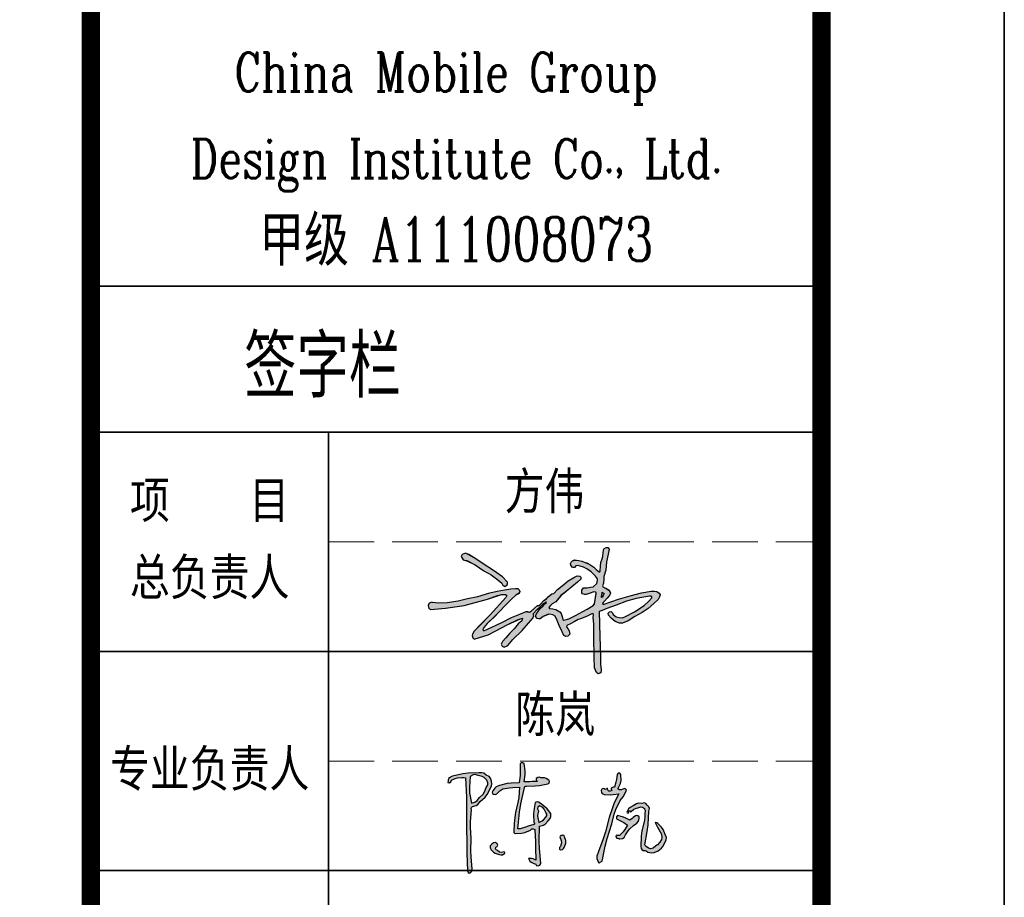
# Model space of a CAD drawing. Extents: x 1109697 to 1467097, y -139975 to 53891.
# Tile 291 of 386: x 1356607 to 1361997, y -54563 to -49759. Entities that reach past the tile are written whole.
import ezdxf
from ezdxf.enums import TextEntityAlignment as Align

# ---------------------------------------------------------------- set-up
doc = ezdxf.new("R2010")
doc.units = 0
doc.header["$LTSCALE"] = 1000
doc.header["$MEASUREMENT"] = 0
doc.linetypes.add('DASH', pattern=[0.35, 0.25, -0.1])
for name, color, linetype in [('A-ANNO-TEXT', 7, 'Continuous'), ('PUB_TEXT', 7, 'Continuous'), ('PUB_TITLE', 4, 'Continuous')]:
    doc.layers.add(name, color=color, linetype=linetype)
doc.layers.add('不打印线', color=254, linetype='DASH', lineweight=0, plot=False)
doc.layers.add('图框', color=4, linetype='Continuous', lineweight=35)
doc.styles.add('-黑体', font='simhei.ttf', dxfattribs={"width": 0.8})
doc.styles.add('TK', font='complex_.ttf', dxfattribs={"width": 0.75, "bigfont": 'china'})

# ---------------------------------------------------------------- blocks, each defined once
blk = doc.blocks.new('陈岚')
h = blk.add_hatch(color=256)
h.paths.add_polyline_path([(-3.976, 1.115), (-3.926, 1.233), (-3.919, 1.31), (-3.948, 1.435), (-3.991, 1.559), (-4.054, 1.625), (-4.177, 1.671), (-4.289, 1.741), (-4.366, 1.759), (-4.497, 1.747), (-4.936, 1.709), (-5.158, 1.666), (-5.58, 1.539), (-5.645, 1.504), (-5.677, 1.483), (-5.733, 1.435), (-5.745, 1.368), (-5.75, 1.335), (-5.761, 1.268), (-5.692, 1.257), (-5.632, 1.297), (-5.615, 1.365), (-5.457, 1.448), (-5.368, 1.477), (-5.191, 1.504), (-5.132, 1.517), (-5.098, 1.517), (-5.039, 1.504), (-4.944, 0.696), (-4.909, 0.289), (-4.865, -0.524), (-4.806, -1.258), (-4.774, -1.625), (-4.705, -2.358), (-4.696, -2.405), (-4.677, -2.431), (-4.636, -2.455), (-4.56, -2.411), (-4.525, -2.361), (-4.511, -2.274), (-4.592, -1.773), (-4.617, -1.518), (-4.636, -1.01), (-4.7, -0.536), (-4.714, -0.294), (-4.705, 0.185), (-4.718, 0.24), (-4.708, 0.281), (-4.67, 0.324), (-4.522, 0.374), (-4.447, 0.431), (-4.358, 0.56), (-4.165, 0.748), (-4.083, 0.868)])
h.paths.add_polyline_path([(-4.848, 1.127), (-4.837, 1.574), (-4.728, 1.649), (-4.639, 1.664), (-4.511, 1.629), (-4.35, 1.61), (-4.263, 1.571), (-4.143, 1.463), (-4.09, 1.352), (-4.09, 1.267), (-4.143, 1.157), (-4.205, 0.968), (-4.259, 0.874), (-4.393, 0.726), (-4.486, 0.589), (-4.56, 0.528), (-4.712, 0.462), (-4.822, 0.896)], flags=16)
h.paths.add_polyline_path([(-2.535, 1.294), (-2.511, 1.314), (-2.469, 1.324), (-2.114, 1.348), (-1.935, 1.379), (-1.593, 1.477), (-1.541, 1.508), (-1.524, 1.569), (-1.552, 1.622), (-1.671, 1.689), (-1.749, 1.707), (-1.885, 1.699), (-1.966, 1.724), (-2.025, 1.714), (-2.093, 1.664), (-2.081, 1.611), (-2.065, 1.583), (-2.024, 1.546), (-2.246, 1.523), (-2.357, 1.512), (-2.58, 1.49), (-2.557, 1.793), (-2.569, 1.951), (-2.635, 2.248), (-2.684, 2.285), (-2.751, 2.276), (-2.788, 2.227), (-2.769, 1.911), (-2.769, 1.751), (-2.788, 1.435), (-3.119, 1.408), (-3.286, 1.373), (-3.601, 1.268), (-3.728, 1.211), (-3.79, 1.154), (-3.858, 1.032), (-3.885, 0.982), (-3.871, 0.924), (-3.823, 0.893), (-3.741, 0.891), (-3.689, 0.914), (-3.635, 0.976), (-3.571, 1.054), (-3.532, 1.088), (-3.448, 1.143), (-3.175, 1.2), (-3.037, 1.223), (-2.76, 1.254), (-2.766, 0.83), (-2.786, 0.617), (-2.858, 0.199), (-2.884, -0.123), (-2.889, -0.285), (-2.885, -0.607), (-2.879, -0.646), (-2.855, -0.67), (-2.816, -0.677), (-2.557, -0.658), (-2.422, -0.62), (-2.191, -0.503), (-2.139, -0.451), (-2.078, -0.439), (-2.01, -0.468), (-1.956, -0.974), (-1.931, -1.226), (-1.885, -1.732), (-2.008, -1.695), (-2.076, -1.686), (-2.205, -1.691), (-2.138, -1.794), (-2.082, -1.84), (-1.968, -1.885), (-1.916, -1.891), (-1.885, -1.91), (-1.857, -1.955), (-1.777, -1.964), (-1.717, -1.934), (-1.677, -1.864), (-1.764, -1.248), (-1.795, -0.937), (-1.83, -0.315), (-1.664, -0.264), (-1.58, -0.204), (-1.475, -0.065), (-1.402, 0.039), (-1.38, 0.113), (-1.385, 0.24), (-1.554, 0.423), (-1.651, 0.505), (-1.857, 0.643), (-1.932, 0.686), (-1.993, 0.69), (-2.073, 0.657), (-2.11, 0.326), (-2.108, 0.154), (-2.066, -0.177), (-2.041, -0.199), (-2.044, -0.242), (-2.073, -0.26), (-2.292, -0.349), (-2.402, -0.393), (-2.621, -0.482), (-2.66, -0.482), (-2.68, -0.482), (-2.719, -0.482), (-2.692, 0.215), (-2.659, 0.565), (-2.552, 1.254)])
h.paths.add_polyline_path([(-1.941, 0.469), (-1.885, 0.532), (-1.743, 0.469), (-1.674, 0.408), (-1.593, 0.275), (-1.552, 0.205), (-1.548, 0.148), (-1.579, 0.073), (-1.677, -0.035), (-1.735, -0.084), (-1.857, -0.163), (-1.919, 0.023), (-1.932, 0.129), (-1.913, 0.324), (-1.95, 0.399)], flags=16)
h.paths.add_polyline_path([(-3.594, -1.302), (-3.537, -1.275), (-3.514, -1.213), (-3.538, -1.156), (-3.618, -1.115), (-3.694, -1.124), (-3.761, -1.184), (-3.823, -1.259), (-3.83, -1.342), (-3.781, -1.427), (-3.674, -1.52), (-3.606, -1.557), (-3.469, -1.594), (-3.363, -1.615), (-3.29, -1.598), (-3.205, -1.531), (-3.196, -1.51), (-3.21, -1.486), (-3.233, -1.482), (-3.342, -1.511), (-3.418, -1.498), (-3.51, -1.434), (-3.571, -1.418), (-3.606, -1.363)], flags=17)
h.paths.add_polyline_path([(-0.696, -0.847), (-0.753, -0.691), (-0.773, -0.641), (-0.846, -0.625), (-0.885, -0.663), (-0.913, -0.652), (-0.946, -0.674), (-0.947, -0.704), (-0.883, -0.854), (-0.872, -0.947), (-0.899, -1.107), (-0.941, -1.144), (-0.937, -1.214), (-0.892, -1.246), (-0.81, -1.223), (-0.766, -1.185), (-0.732, -1.107), (-0.691, -0.946)])
h.paths.add_polyline_path([(1.706, 1.407), (1.664, 1.458), (1.608, 1.473), (1.546, 1.449), (1.473, 1.41), (1.414, 1.408), (1.338, 1.442), (1.432, 1.67), (1.451, 1.808), (1.421, 2.053), (1.383, 2.097), (1.309, 2.094), (1.275, 2.046), (1.254, 1.828), (1.239, 1.72), (1.199, 1.504), (1.141, 1.498), (1.112, 1.489), (1.06, 1.463), (1.06, 1.422), (1.067, 1.4), (1.088, 1.365), (1.028, 1.325), (0.964, 1.328), (0.907, 1.372), (0.92, 1.398), (0.901, 1.433), (0.872, 1.435), (0.859, 1.4), (0.813, 1.386), (0.782, 1.407), (0.721, 1.417), (0.672, 1.393), (0.643, 1.338), (0.663, 1.255), (0.704, 1.209), (0.782, 1.178), (1.028, 1.18), (1.153, 1.194), (1.393, 1.247), (1.226, 0.851), (1.158, 0.644), (1.053, 0.226), (0.931, -0.374), (0.858, -0.672), (0.685, -1.26), (0.643, -1.41), (0.648, -1.504), (0.706, -1.649), (0.722, -1.669), (0.732, -1.678), (0.754, -1.691), (0.799, -1.65), (0.825, -1.633), (0.879, -1.607), (0.96, -0.968), (1.021, -0.649), (1.178, -0.024), (1.253, 0.381), (1.313, 0.582), (1.47, 0.963), (1.58, 1.131), (1.628, 1.222)])
h.paths.add_polyline_path([(2.216, 0.069), (2.283, 0.157), (2.298, 0.228), (2.301, 0.265), (2.296, 0.337), (2.247, 0.376), (2.205, 0.386), (2.144, 0.372), (2.055, 0.292), (2.01, 0.251), (1.921, 0.171), (1.717, 0.254), (1.61, 0.286), (1.393, 0.33), (1.348, 0.281), (1.362, 0.196), (1.421, 0.164), (1.595, 0.099), (1.679, 0.058), (1.838, -0.038), (1.738, -0.234), (1.675, -0.328), (1.532, -0.496), (1.477, -0.494), (1.449, -0.491), (1.393, -0.482), (1.384, -0.547), (1.426, -0.604), (1.491, -0.614), (1.516, -0.623), (1.528, -0.627), (1.553, -0.635), (1.664, -0.607), (1.725, -0.557), (1.775, -0.454), (1.88, -0.274), (1.944, -0.188), (2.088, -0.038), (2.176, 0.029)])
h.paths.add_polyline_path([(2.602, 0.844), (2.54, 0.912), (2.466, 0.93), (2.38, 0.9), (2.23, 0.897), (2.147, 0.869), (2.026, 0.782), (1.898, 0.701), (1.84, 0.638), (1.769, 0.504), (1.783, 0.474), (1.828, 0.466), (1.852, 0.49), (1.841, 0.524), (1.872, 0.563), (1.907, 0.56), (1.911, 0.538), (1.935, 0.523), (1.956, 0.532), (2.054, 0.636), (2.12, 0.679), (2.255, 0.726), (2.346, 0.761), (2.416, 0.753), (2.498, 0.699), (2.505, 0.668), (2.513, 0.653), (2.533, 0.629), (2.533, 0.457), (2.533, 0.371), (2.533, 0.199), (2.446, -0.233), (2.429, -0.459), (2.449, -0.899), (2.463, -0.973), (2.494, -1.015), (2.56, -1.052), (2.641, -1.054), (2.685, -1.066), (2.755, -1.107), (2.924, -1.123), (3.021, -1.103), (3.172, -1.024), (3.309, -0.916), (3.368, -0.838), (3.436, -0.677), (3.488, -0.548), (3.485, -0.453), (3.422, -0.329), (3.336, -0.129), (3.261, -0.032), (3.088, 0.101), (3.049, 0.128), (3.024, 0.137), (2.977, 0.143), (3.094, -0.046), (3.153, -0.14), (3.269, -0.329), (3.295, -0.464), (3.285, -0.546), (3.227, -0.67), (3.13, -0.78), (3.076, -0.832), (2.963, -0.927), (2.848, -0.963), (2.765, -0.951), (2.665, -0.885), (2.639, -0.858), (2.627, -0.844), (2.602, -0.816), (2.672, -0.252), (2.69, 0.033), (2.692, 0.601), (2.702, 0.705), (2.677, 0.772)])
for p, q in [((-2.751, 2.276), (-2.788, 2.227)), ((-2.788, 2.227), (-2.769, 1.911)), ((-2.684, 2.285), (-2.751, 2.276)), ((-2.635, 2.248), (-2.684, 2.285)), ((-2.569, 1.951), (-2.635, 2.248)), ((1.309, 2.094), (1.275, 2.046)), ((1.383, 2.097), (1.309, 2.094)), ((1.421, 2.053), (1.383, 2.097)), ((-5.158, 1.666), (-5.58, 1.539)), ((-4.936, 1.709), (-5.158, 1.666)), ((-4.497, 1.747), (-4.936, 1.709)), ((-4.728, 1.649), (-4.837, 1.574)), ((-4.639, 1.664), (-4.728, 1.649)), ((-4.511, 1.629), (-4.639, 1.664)), ((-4.366, 1.759), (-4.497, 1.747)), ((-4.289, 1.741), (-4.366, 1.759)), ((-4.177, 1.671), (-4.289, 1.741)), ((-4.054, 1.625), (-4.177, 1.671)), ((-2.769, 1.751), (-2.788, 1.435)), ((-2.769, 1.911), (-2.769, 1.751)), ((-2.58, 1.49), (-2.557, 1.793)), ((-2.557, 1.793), (-2.569, 1.951)), ((-2.025, 1.714), (-2.093, 1.664)), ((-2.093, 1.664), (-2.081, 1.611)), ((-1.966, 1.724), (-2.025, 1.714)), ((-1.885, 1.699), (-1.966, 1.724)), ((-1.749, 1.707), (-1.885, 1.699)), ((-1.671, 1.689), (-1.749, 1.707)), ((-1.552, 1.622), (-1.671, 1.689)), ((1.239, 1.72), (1.199, 1.504)), ((1.254, 1.828), (1.239, 1.72)), ((1.275, 2.046), (1.254, 1.828)), ((1.338, 1.442), (1.432, 1.67)), ((1.451, 1.808), (1.421, 2.053)), ((1.432, 1.67), (1.451, 1.808)), ((-5.75, 1.335), (-5.761, 1.268)), ((-5.761, 1.268), (-5.692, 1.257)), ((-5.745, 1.368), (-5.75, 1.335)), ((-5.733, 1.435), (-5.745, 1.368)), ((-5.677, 1.483), (-5.733, 1.435)), ((-5.692, 1.257), (-5.632, 1.297)), ((-5.645, 1.504), (-5.677, 1.483)), ((-5.58, 1.539), (-5.645, 1.504)), ((-5.632, 1.297), (-5.615, 1.365)), ((-5.615, 1.365), (-5.457, 1.448)), ((-5.457, 1.448), (-5.368, 1.477)), ((-5.368, 1.477), (-5.191, 1.504)), ((-5.191, 1.504), (-5.132, 1.517)), ((-5.132, 1.517), (-5.098, 1.517)), ((-5.098, 1.517), (-5.039, 1.504)), ((-5.039, 1.504), (-4.944, 0.696)), ((-4.837, 1.574), (-4.848, 1.127)), ((-4.35, 1.61), (-4.511, 1.629)), ((-4.263, 1.571), (-4.35, 1.61)), ((-4.143, 1.463), (-4.263, 1.571)), ((-4.09, 1.352), (-4.143, 1.463)), ((-4.143, 1.157), (-4.09, 1.267)), ((-4.09, 1.267), (-4.09, 1.352)), ((-3.991, 1.559), (-4.054, 1.625)), ((-3.948, 1.435), (-3.991, 1.559)), ((-3.976, 1.115), (-3.926, 1.233)), ((-3.919, 1.31), (-3.948, 1.435)), ((-3.926, 1.233), (-3.919, 1.31)), ((-3.601, 1.268), (-3.728, 1.211)), ((-3.286, 1.373), (-3.601, 1.268)), ((-3.119, 1.408), (-3.286, 1.373)), ((-2.788, 1.435), (-3.119, 1.408)), ((-3.037, 1.223), (-2.76, 1.254)), ((-2.76, 1.254), (-2.766, 0.83)), ((-2.659, 0.565), (-2.552, 1.254)), ((-2.357, 1.512), (-2.58, 1.49)), ((-2.552, 1.254), (-2.535, 1.294)), ((-2.535, 1.294), (-2.511, 1.314)), ((-2.511, 1.314), (-2.469, 1.324)), ((-2.469, 1.324), (-2.114, 1.348)), ((-2.246, 1.523), (-2.357, 1.512)), ((-2.024, 1.546), (-2.246, 1.523)), ((-2.114, 1.348), (-1.935, 1.379)), ((-2.081, 1.611), (-2.065, 1.583)), ((-2.065, 1.583), (-2.024, 1.546)), ((-1.935, 1.379), (-1.593, 1.477)), ((-1.593, 1.477), (-1.541, 1.508)), ((-1.524, 1.569), (-1.552, 1.622)), ((-1.541, 1.508), (-1.524, 1.569)), ((0.672, 1.393), (0.643, 1.338)), ((0.643, 1.338), (0.663, 1.255)), ((0.663, 1.255), (0.704, 1.209)), ((0.721, 1.417), (0.672, 1.393)), ((0.782, 1.407), (0.721, 1.417)), ((0.813, 1.386), (0.782, 1.407)), ((0.859, 1.4), (0.813, 1.386)), ((0.872, 1.435), (0.859, 1.4)), ((0.901, 1.433), (0.872, 1.435)), ((0.92, 1.398), (0.901, 1.433)), ((0.907, 1.372), (0.92, 1.398)), ((0.964, 1.328), (0.907, 1.372)), ((1.028, 1.325), (0.964, 1.328)), ((1.088, 1.365), (1.028, 1.325)), ((1.112, 1.489), (1.06, 1.463)), ((1.06, 1.463), (1.06, 1.422)), ((1.06, 1.422), (1.067, 1.4)), ((1.067, 1.4), (1.088, 1.365)), ((1.141, 1.498), (1.112, 1.489)), ((1.199, 1.504), (1.141, 1.498)), ((1.153, 1.194), (1.393, 1.247)), ((1.393, 1.247), (1.226, 0.851)), ((1.414, 1.408), (1.338, 1.442)), ((1.473, 1.41), (1.414, 1.408)), ((1.546, 1.449), (1.473, 1.41)), ((1.608, 1.473), (1.546, 1.449)), ((1.664, 1.458), (1.608, 1.473)), ((1.628, 1.222), (1.706, 1.407)), ((1.706, 1.407), (1.664, 1.458)), ((-4.848, 1.127), (-4.822, 0.896)), ((-4.822, 0.896), (-4.712, 0.462)), ((-4.393, 0.726), (-4.259, 0.874)), ((-4.259, 0.874), (-4.205, 0.968)), ((-4.205, 0.968), (-4.143, 1.157)), ((-4.165, 0.748), (-4.083, 0.868)), ((-4.083, 0.868), (-3.976, 1.115)), ((-3.858, 1.032), (-3.885, 0.982)), ((-3.885, 0.982), (-3.871, 0.924)), ((-3.871, 0.924), (-3.823, 0.893)), ((-3.79, 1.154), (-3.858, 1.032)), ((-3.823, 0.893), (-3.741, 0.891)), ((-3.728, 1.211), (-3.79, 1.154)), ((-3.741, 0.891), (-3.689, 0.914)), ((-3.689, 0.914), (-3.635, 0.976)), ((-3.635, 0.976), (-3.571, 1.054)), ((-3.571, 1.054), (-3.532, 1.088)), ((-3.532, 1.088), (-3.448, 1.143)), ((-3.448, 1.143), (-3.175, 1.2)), ((-3.175, 1.2), (-3.037, 1.223)), ((-2.766, 0.83), (-2.786, 0.617)), ((0.704, 1.209), (0.782, 1.178)), ((0.782, 1.178), (1.028, 1.18)), ((1.028, 1.18), (1.153, 1.194)), ((1.226, 0.851), (1.158, 0.644)), ((1.313, 0.582), (1.47, 0.963)), ((1.47, 0.963), (1.58, 1.131)), ((1.58, 1.131), (1.628, 1.222)), ((2.147, 0.869), (2.026, 0.782)), ((2.23, 0.897), (2.147, 0.869)), ((2.38, 0.9), (2.23, 0.897)), ((2.466, 0.93), (2.38, 0.9)), ((2.54, 0.912), (2.466, 0.93)), ((2.602, 0.844), (2.54, 0.912)), ((2.677, 0.772), (2.602, 0.844)), ((-4.944, 0.696), (-4.909, 0.289)), ((-4.712, 0.462), (-4.56, 0.528)), ((-4.56, 0.528), (-4.486, 0.589)), ((-4.522, 0.374), (-4.447, 0.431)), ((-4.486, 0.589), (-4.393, 0.726)), ((-4.447, 0.431), (-4.358, 0.56)), ((-4.358, 0.56), (-4.165, 0.748)), ((-2.786, 0.617), (-2.858, 0.199)), ((-2.692, 0.215), (-2.659, 0.565)), ((-2.073, 0.657), (-2.11, 0.326)), ((-1.993, 0.69), (-2.073, 0.657)), ((-1.932, 0.686), (-1.993, 0.69)), ((-1.941, 0.469), (-1.95, 0.399)), ((-1.885, 0.532), (-1.941, 0.469)), ((-1.857, 0.643), (-1.932, 0.686)), ((-1.743, 0.469), (-1.885, 0.532)), ((-1.651, 0.505), (-1.857, 0.643)), ((-1.674, 0.408), (-1.743, 0.469)), ((-1.554, 0.423), (-1.651, 0.505)), ((-1.385, 0.24), (-1.554, 0.423)), ((1.158, 0.644), (1.053, 0.226)), ((1.253, 0.381), (1.313, 0.582)), ((1.84, 0.638), (1.769, 0.504)), ((1.769, 0.504), (1.783, 0.474)), ((1.783, 0.474), (1.828, 0.466)), ((1.828, 0.466), (1.852, 0.49)), ((1.898, 0.701), (1.84, 0.638)), ((1.841, 0.524), (1.872, 0.563)), ((1.852, 0.49), (1.841, 0.524)), ((1.872, 0.563), (1.907, 0.56)), ((2.026, 0.782), (1.898, 0.701)), ((1.907, 0.56), (1.911, 0.538)), ((1.911, 0.538), (1.935, 0.523)), ((1.935, 0.523), (1.956, 0.532)), ((1.956, 0.532), (2.054, 0.636)), ((2.054, 0.636), (2.12, 0.679)), ((2.12, 0.679), (2.255, 0.726)), ((2.255, 0.726), (2.346, 0.761)), ((2.346, 0.761), (2.416, 0.753)), ((2.416, 0.753), (2.498, 0.699)), ((2.498, 0.699), (2.505, 0.668)), ((2.505, 0.668), (2.513, 0.653)), ((2.513, 0.653), (2.533, 0.629)), ((2.533, 0.629), (2.533, 0.457)), ((2.533, 0.457), (2.533, 0.371)), ((2.702, 0.705), (2.677, 0.772)), ((2.69, 0.033), (2.692, 0.601)), ((2.692, 0.601), (2.702, 0.705)), ((-4.909, 0.289), (-4.865, -0.524)), ((-4.718, 0.24), (-4.708, 0.281)), ((-4.705, 0.185), (-4.718, 0.24)), ((-4.714, -0.294), (-4.705, 0.185)), ((-4.708, 0.281), (-4.67, 0.324)), ((-4.67, 0.324), (-4.522, 0.374)), ((-2.858, 0.199), (-2.884, -0.123)), ((-2.719, -0.482), (-2.692, 0.215)), ((-2.11, 0.326), (-2.108, 0.154)), ((-2.108, 0.154), (-2.066, -0.177)), ((-1.95, 0.399), (-1.913, 0.324)), ((-1.913, 0.324), (-1.932, 0.129)), ((-1.932, 0.129), (-1.919, 0.023)), ((-1.919, 0.023), (-1.857, -0.163)), ((-1.677, -0.035), (-1.579, 0.073)), ((-1.593, 0.275), (-1.674, 0.408)), ((-1.552, 0.205), (-1.593, 0.275)), ((-1.579, 0.073), (-1.548, 0.148)), ((-1.548, 0.148), (-1.552, 0.205)), ((-1.475, -0.065), (-1.402, 0.039)), ((-1.402, 0.039), (-1.38, 0.113)), ((-1.38, 0.113), (-1.385, 0.24)), ((1.053, 0.226), (0.931, -0.374)), ((1.178, -0.024), (1.253, 0.381)), ((1.393, 0.33), (1.348, 0.281)), ((1.348, 0.281), (1.362, 0.196)), ((1.362, 0.196), (1.421, 0.164)), ((1.61, 0.286), (1.393, 0.33)), ((1.421, 0.164), (1.595, 0.099)), ((1.595, 0.099), (1.679, 0.058)), ((1.717, 0.254), (1.61, 0.286)), ((1.679, 0.058), (1.838, -0.038)), ((1.921, 0.171), (1.717, 0.254)), ((2.01, 0.251), (1.921, 0.171)), ((2.055, 0.292), (2.01, 0.251)), ((2.144, 0.372), (2.055, 0.292)), ((2.088, -0.038), (2.176, 0.029)), ((2.205, 0.386), (2.144, 0.372)), ((2.176, 0.029), (2.216, 0.069)), ((2.247, 0.376), (2.205, 0.386)), ((2.216, 0.069), (2.283, 0.157)), ((2.296, 0.337), (2.247, 0.376)), ((2.283, 0.157), (2.298, 0.228)), ((2.301, 0.265), (2.296, 0.337)), ((2.298, 0.228), (2.301, 0.265)), ((2.533, 0.199), (2.446, -0.233)), ((2.533, 0.371), (2.533, 0.199)), ((2.672, -0.252), (2.69, 0.033)), ((3.024, 0.137), (2.977, 0.143)), ((2.977, 0.143), (3.094, -0.046)), ((3.049, 0.128), (3.024, 0.137)), ((3.088, 0.101), (3.049, 0.128)), ((3.261, -0.032), (3.088, 0.101)), ((-4.7, -0.536), (-4.714, -0.294)), ((-2.884, -0.123), (-2.889, -0.285)), ((-2.889, -0.285), (-2.885, -0.607)), ((-2.402, -0.393), (-2.621, -0.482)), ((-2.292, -0.349), (-2.402, -0.393)), ((-2.073, -0.26), (-2.292, -0.349)), ((-2.044, -0.242), (-2.073, -0.26)), ((-2.066, -0.177), (-2.041, -0.199)), ((-2.041, -0.199), (-2.044, -0.242)), ((-1.857, -0.163), (-1.735, -0.084)), ((-1.83, -0.315), (-1.664, -0.264)), ((-1.795, -0.937), (-1.83, -0.315)), ((-1.735, -0.084), (-1.677, -0.035)), ((-1.664, -0.264), (-1.58, -0.204)), ((-1.58, -0.204), (-1.475, -0.065)), ((0.931, -0.374), (0.858, -0.672)), ((1.021, -0.649), (1.178, -0.024)), ((1.675, -0.328), (1.532, -0.496)), ((1.738, -0.234), (1.675, -0.328)), ((1.838, -0.038), (1.738, -0.234)), ((1.775, -0.454), (1.88, -0.274)), ((1.88, -0.274), (1.944, -0.188)), ((1.944, -0.188), (2.088, -0.038)), ((2.446, -0.233), (2.429, -0.459)), ((2.602, -0.816), (2.672, -0.252)), ((3.094, -0.046), (3.153, -0.14)), ((3.153, -0.14), (3.269, -0.329)), ((3.336, -0.129), (3.261, -0.032)), ((3.269, -0.329), (3.295, -0.464)), ((3.422, -0.329), (3.336, -0.129)), ((3.485, -0.453), (3.422, -0.329)), ((-4.865, -0.524), (-4.806, -1.258)), ((-4.636, -1.01), (-4.7, -0.536)), ((-2.885, -0.607), (-2.879, -0.646)), ((-2.879, -0.646), (-2.855, -0.67)), ((-2.855, -0.67), (-2.816, -0.677)), ((-2.816, -0.677), (-2.557, -0.658)), ((-2.68, -0.482), (-2.719, -0.482)), ((-2.66, -0.482), (-2.68, -0.482)), ((-2.621, -0.482), (-2.66, -0.482)), ((-2.557, -0.658), (-2.422, -0.62)), ((-2.422, -0.62), (-2.191, -0.503)), ((-2.191, -0.503), (-2.139, -0.451)), ((-2.139, -0.451), (-2.078, -0.439)), ((-2.078, -0.439), (-2.01, -0.468)), ((-2.01, -0.468), (-1.956, -0.974)), ((-0.946, -0.674), (-0.947, -0.704)), ((-0.947, -0.704), (-0.883, -0.854)), ((-0.913, -0.652), (-0.946, -0.674)), ((-0.885, -0.663), (-0.913, -0.652)), ((-0.846, -0.625), (-0.885, -0.663)), ((-0.773, -0.641), (-0.846, -0.625)), ((-0.753, -0.691), (-0.773, -0.641)), ((-0.696, -0.847), (-0.753, -0.691)), ((0.858, -0.672), (0.685, -1.26)), ((0.96, -0.968), (1.021, -0.649)), ((1.393, -0.482), (1.384, -0.547)), ((1.384, -0.547), (1.426, -0.604)), ((1.449, -0.491), (1.393, -0.482)), ((1.426, -0.604), (1.491, -0.614)), ((1.477, -0.494), (1.449, -0.491)), ((1.532, -0.496), (1.477, -0.494)), ((1.491, -0.614), (1.516, -0.623)), ((1.516, -0.623), (1.528, -0.627)), ((1.528, -0.627), (1.553, -0.635)), ((1.553, -0.635), (1.664, -0.607)), ((1.664, -0.607), (1.725, -0.557)), ((1.725, -0.557), (1.775, -0.454)), ((2.429, -0.459), (2.449, -0.899)), ((2.627, -0.844), (2.602, -0.816)), ((3.13, -0.78), (3.076, -0.832)), ((3.227, -0.67), (3.13, -0.78)), ((3.285, -0.546), (3.227, -0.67)), ((3.295, -0.464), (3.285, -0.546)), ((3.368, -0.838), (3.436, -0.677)), ((3.436, -0.677), (3.488, -0.548)), ((3.488, -0.548), (3.485, -0.453)), ((-4.617, -1.518), (-4.636, -1.01)), ((-3.761, -1.184), (-3.823, -1.259)), ((-3.694, -1.124), (-3.761, -1.184)), ((-3.618, -1.115), (-3.694, -1.124)), ((-3.538, -1.156), (-3.618, -1.115)), ((-3.514, -1.213), (-3.538, -1.156)), ((-3.537, -1.275), (-3.514, -1.213)), ((-1.956, -0.974), (-1.931, -1.226)), ((-1.931, -1.226), (-1.885, -1.732)), ((-1.764, -1.248), (-1.795, -0.937)), ((-0.899, -1.107), (-0.941, -1.144)), ((-0.941, -1.144), (-0.937, -1.214)), ((-0.937, -1.214), (-0.892, -1.246)), ((-0.872, -0.947), (-0.899, -1.107)), ((-0.892, -1.246), (-0.81, -1.223)), ((-0.883, -0.854), (-0.872, -0.947)), ((-0.81, -1.223), (-0.766, -1.185)), ((-0.766, -1.185), (-0.732, -1.107)), ((-0.732, -1.107), (-0.691, -0.946)), ((-0.691, -0.946), (-0.696, -0.847)), ((0.879, -1.607), (0.96, -0.968)), ((2.449, -0.899), (2.463, -0.973)), ((2.463, -0.973), (2.494, -1.015)), ((2.494, -1.015), (2.56, -1.052)), ((2.56, -1.052), (2.641, -1.054)), ((2.639, -0.858), (2.627, -0.844)), ((2.665, -0.885), (2.639, -0.858)), ((2.641, -1.054), (2.685, -1.066)), ((2.765, -0.951), (2.665, -0.885)), ((2.685, -1.066), (2.755, -1.107)), ((2.755, -1.107), (2.924, -1.123)), ((2.848, -0.963), (2.765, -0.951)), ((2.963, -0.927), (2.848, -0.963)), ((2.924, -1.123), (3.021, -1.103)), ((3.076, -0.832), (2.963, -0.927)), ((3.021, -1.103), (3.172, -1.024)), ((3.172, -1.024), (3.309, -0.916)), ((3.309, -0.916), (3.368, -0.838)), ((-4.806, -1.258), (-4.774, -1.625)), ((-4.774, -1.625), (-4.705, -2.358)), ((-4.592, -1.773), (-4.617, -1.518)), ((-3.823, -1.259), (-3.83, -1.342)), ((-3.83, -1.342), (-3.781, -1.427)), ((-3.781, -1.427), (-3.674, -1.52)), ((-3.674, -1.52), (-3.606, -1.557)), ((-3.606, -1.363), (-3.594, -1.302)), ((-3.571, -1.418), (-3.606, -1.363)), ((-3.606, -1.557), (-3.469, -1.594)), ((-3.594, -1.302), (-3.537, -1.275)), ((-3.51, -1.434), (-3.571, -1.418)), ((-3.418, -1.498), (-3.51, -1.434)), ((-3.469, -1.594), (-3.363, -1.615)), ((-3.342, -1.511), (-3.418, -1.498)), ((-3.363, -1.615), (-3.29, -1.598)), ((-3.233, -1.482), (-3.342, -1.511)), ((-3.29, -1.598), (-3.205, -1.531)), ((-3.21, -1.486), (-3.233, -1.482)), ((-3.196, -1.51), (-3.21, -1.486)), ((-3.205, -1.531), (-3.196, -1.51)), ((-1.677, -1.864), (-1.764, -1.248)), ((0.685, -1.26), (0.643, -1.41)), ((0.643, -1.41), (0.648, -1.504)), ((0.648, -1.504), (0.706, -1.649)), ((0.799, -1.65), (0.825, -1.633)), ((0.825, -1.633), (0.879, -1.607)), ((-4.511, -2.274), (-4.592, -1.773)), ((-2.076, -1.686), (-2.205, -1.691)), ((-2.205, -1.691), (-2.138, -1.794)), ((-2.138, -1.794), (-2.082, -1.84)), ((-2.082, -1.84), (-1.968, -1.885)), ((-2.008, -1.695), (-2.076, -1.686)), ((-1.885, -1.732), (-2.008, -1.695)), ((-1.968, -1.885), (-1.916, -1.891)), ((-1.916, -1.891), (-1.885, -1.91)), ((-1.885, -1.91), (-1.857, -1.955)), ((-1.857, -1.955), (-1.777, -1.964)), ((-1.777, -1.964), (-1.717, -1.934)), ((-1.717, -1.934), (-1.677, -1.864)), ((0.706, -1.649), (0.722, -1.669)), ((0.722, -1.669), (0.732, -1.678)), ((0.732, -1.678), (0.754, -1.691)), ((0.754, -1.691), (0.799, -1.65)), ((-4.705, -2.358), (-4.696, -2.405)), ((-4.696, -2.405), (-4.677, -2.431)), ((-4.677, -2.431), (-4.636, -2.455)), ((-4.636, -2.455), (-4.56, -2.411)), ((-4.56, -2.411), (-4.525, -2.361)), ((-4.525, -2.361), (-4.511, -2.274))]:
    blk.add_line(p, q)
blk = doc.blocks.new('A$C3A5648CE')
h = blk.add_hatch(color=256)
h.paths.add_polyline_path([(2173, 1518), (2137, 1531), (2106, 1542), (2064, 1554), (2004, 1559), (1979, 1548), (1957, 1529), (1950, 1510), (1954, 1489), (1974, 1463), (1986, 1457), (2003, 1455), (2024, 1478), (2050, 1484), (2080, 1476), (2127, 1459), (2172, 1438), (2232, 1396), (2293, 1337), (2318, 1303), (2321, 1283), (2310, 1237), (2258, 1194), (2223, 1188), (2180, 1178), (2165, 1180), (2129, 1180), (2104, 1146), (2104, 1112), (2113, 1094), (2145, 1086), (2166, 1088), (2218, 1107), (2269, 1124), (2295, 1119), (2302, 1103), (2278, 957), (2258, 937), (2176, 885), (2120, 856), (2018, 800), (1927, 754), (1859, 737), (1846, 745), (1836, 785), (1820, 825), (1802, 850), (1751, 880), (1706, 889), (1663, 894), (1655, 908), (1676, 935), (1700, 958), (1750, 987), (1818, 1071), (1890, 1128), (2047, 1256), (2093, 1295), (2093, 1324), (2079, 1338), (2041, 1342), (1996, 1319), (1919, 1273), (1858, 1224), (1774, 1155), (1723, 1102), (1696, 1095), (1646, 1056), (1622, 1030), (1585, 1003), (1540, 955), (1520, 935), (1499, 936), (1455, 899), (1410, 858), (1390, 847), (1375, 848), (1360, 852), (1341, 855), (1258, 819), (1143, 774), (1010, 704), (874, 639), (765, 591), (752, 602), (762, 635), (811, 688), (907, 779), (980, 854), (1062, 939), (1144, 1025), (1204, 1076), (1247, 1103), (1256, 1130), (1247, 1152), (1231, 1170), (1199, 1169), (1135, 1163), (1047, 1149), (948, 1131), (846, 1108), (682, 1059), (541, 1032), (414, 1000), (261, 979), (148, 975), (58, 980), (16, 968), (0, 938), (11, 896), (38, 880), (240, 900), (493, 938), (816, 1024), (950, 1071), (1005, 1085), (1061, 1086), (1077, 1075), (1063, 1048), (849, 810), (708, 665), (633, 584), (610, 544), (605, 528), (614, 493), (633, 475), (823, 535), (929, 588), (1084, 673), (1223, 738), (1265, 756), (1294, 763), (1285, 727), (1232, 685), (1178, 619), (1120, 559), (1065, 492), (1019, 444), (1002, 409), (1017, 379), (1044, 368), (1091, 387), (1162, 470), (1288, 596), (1377, 695), (1441, 767), (1450, 807), (1436, 820), (1497, 887), (1535, 920), (1581, 963), (1611, 981), (1621, 984), (1618, 972), (1598, 961), (1576, 930), (1538, 898), (1513, 862), (1478, 818), (1471, 787), (1493, 760), (1515, 754), (1535, 752), (1576, 785), (1637, 811), (1665, 818), (1710, 807), (1739, 790), (1766, 733), (1796, 664), (1835, 576), (1858, 525), (1886, 513), (1914, 518), (1940, 546), (1933, 589), (1912, 623), (1897, 645), (1901, 661), (1911, 668), (1948, 687), (2002, 712), (2055, 747), (2088, 754), (2171, 784), (2243, 824), (2258, 825), (2263, 802), (2262, 774), (2271, 685), (2271, 503), (2276, 228), (2279, 84), (2307, 20), (2330, 0), (2364, 17), (2370, 57), (2360, 135), (2359, 241), (2353, 512), (2343, 853), (2381, 867), (2447, 896), (2573, 940), (2715, 995), (2848, 1034), (3029, 1063), (3052, 1062), (3062, 1056), (3061, 1041), (3016, 993), (2959, 936), (2826, 849), (2701, 784), (2663, 767), (2614, 771), (2574, 783), (2534, 812), (2524, 838), (2507, 853), (2482, 850), (2465, 830), (2470, 806), (2505, 764), (2559, 718), (2620, 695), (2661, 695), (2737, 725), (2832, 785), (2930, 839), (3013, 895), (3092, 962), (3149, 1020), (3169, 1055), (3175, 1082), (3162, 1105), (3130, 1126), (3101, 1132), (3052, 1131), (2921, 1109), (2766, 1070), (2606, 1024), (2397, 950), (2389, 962), (2398, 976), (2417, 995), (2450, 1038), (2474, 1064), (2489, 1083), (2496, 1105), (2490, 1127), (2478, 1144), (2465, 1153), (2435, 1175), (2396, 1186), (2386, 1207), (2400, 1241), (2405, 1303), (2407, 1334), (2432, 1420), (2441, 1532), (2467, 1637), (2479, 1706), (2459, 1728), (2436, 1730), (2405, 1712), (2395, 1662), (2391, 1605), (2381, 1576), (2367, 1524), (2360, 1473), (2356, 1409), (2350, 1396), (2341, 1398), (2325, 1411), (2300, 1431), (2268, 1460), (2213, 1499)])
h.paths.add_polyline_path([(2384, 1120), (2410, 1102), (2399, 1074), (2384, 1049), (2372, 1046), (2374, 1062), (2383, 1095), (2384, 1106)], flags=16)
h.paths.add_polyline_path([(1020, 1328), (897, 1415), (753, 1506), (656, 1576), (559, 1632), (515, 1654), (468, 1635), (453, 1607), (480, 1563), (532, 1550), (646, 1491), (764, 1410), (863, 1355), (955, 1287), (1011, 1242), (1024, 1213), (1049, 1196), (1086, 1224), (1088, 1256)], flags=17)
for points in [[(58, 980), (148, 975), (261, 979), (414, 1000), (541, 1032), (682, 1059), (846, 1108), (948, 1131), (1047, 1149), (1135, 1163), (1199, 1169), (1231, 1170), (1247, 1152), (1256, 1130), (1247, 1103), (1204, 1076), (1144, 1025), (1062, 939), (980, 854), (907, 779), (811, 688), (762, 635), (752, 602), (765, 591), (874, 639), (1010, 704), (1143, 774), (1258, 819), (1341, 855), (1360, 852), (1375, 848), (1390, 847), (1410, 858), (1455, 899), (1499, 936), (1520, 935), (1540, 955), (1585, 1003), (1622, 1030), (1646, 1056), (1696, 1095), (1723, 1102), (1774, 1155), (1858, 1224), (1919, 1273), (1996, 1319), (2041, 1342), (2079, 1338), (2093, 1324), (2093, 1295), (2047, 1256), (1890, 1128), (1818, 1071), (1750, 987), (1700, 958), (1676, 935), (1655, 908), (1663, 894), (1706, 889), (1751, 880), (1802, 850), (1820, 825), (1836, 785), (1846, 745), (1859, 737), (1927, 754), (2018, 800), (2120, 856), (2176, 885), (2258, 937), (2278, 957), (2302, 1103), (2295, 1119), (2269, 1124), (2218, 1107), (2166, 1088), (2145, 1086), (2113, 1094), (2104, 1112), (2104, 1146), (2129, 1180), (2165, 1180), (2180, 1178), (2223, 1188), (2258, 1194), (2310, 1237), (2321, 1283), (2318, 1303), (2293, 1337), (2232, 1396), (2172, 1438), (2127, 1459), (2080, 1476), (2050, 1484), (2024, 1478), (2003, 1455), (1986, 1457), (1974, 1463), (1954, 1489), (1950, 1510), (1957, 1529), (1979, 1548), (2004, 1559), (2064, 1554), (2106, 1542), (2137, 1531), (2173, 1518), (2213, 1499), (2268, 1460), (2300, 1431), (2325, 1411), (2341, 1398), (2350, 1396), (2356, 1409), (2360, 1473), (2367, 1524), (2381, 1576), (2391, 1605), (2395, 1662), (2405, 1712), (2436, 1730), (2459, 1728), (2479, 1706), (2467, 1637), (2441, 1532), (2432, 1420), (2407, 1334), (2405, 1303), (2400, 1241), (2386, 1207), (2396, 1186), (2435, 1175), (2465, 1153), (2478, 1144), (2490, 1127), (2496, 1105), (2489, 1083), (2474, 1064), (2450, 1038), (2417, 995), (2398, 976), (2389, 962), (2397, 950), (2606, 1024), (2766, 1070), (2921, 1109), (3052, 1131), (3101, 1132), (3130, 1126), (3162, 1105), (3175, 1082), (3169, 1055), (3149, 1020), (3092, 962), (3013, 895), (2930, 839), (2832, 785), (2737, 725), (2661, 695), (2620, 695), (2559, 718), (2505, 764), (2470, 806), (2465, 830), (2482, 850), (2507, 853), (2524, 838), (2534, 812), (2574, 783), (2614, 771), (2663, 767), (2701, 784), (2826, 849), (2959, 936), (3016, 993), (3061, 1041), (3062, 1056), (3052, 1062), (3029, 1063), (2848, 1034), (2715, 995), (2573, 940), (2447, 896), (2381, 867), (2343, 853), (2353, 512), (2359, 241), (2360, 135), (2370, 57), (2364, 17), (2330, 0), (2307, 20), (2279, 84), (2276, 228), (2271, 503), (2271, 685), (2262, 774), (2263, 802), (2258, 825), (2243, 824), (2171, 784), (2088, 754), (2055, 747), (2002, 712), (1948, 687), (1911, 668), (1901, 661), (1897, 645), (1912, 623), (1933, 589), (1940, 546), (1914, 518), (1886, 513), (1858, 525), (1835, 576), (1796, 664), (1766, 733), (1739, 790), (1710, 807), (1665, 818), (1637, 811), (1576, 785), (1535, 752), (1515, 754), (1493, 760), (1471, 787), (1478, 818), (1513, 862), (1538, 898), (1576, 930), (1598, 961), (1618, 972), (1621, 984), (1611, 981)], [(58, 980), (16, 968), (0, 938), (11, 896), (38, 880), (240, 900), (493, 938), (816, 1024), (950, 1071), (1005, 1085), (1061, 1086), (1077, 1075), (1063, 1048), (849, 810), (708, 665), (633, 584), (610, 544), (605, 528), (614, 493), (633, 475), (823, 535), (929, 588), (1084, 673), (1223, 738), (1265, 756), (1294, 763), (1285, 727), (1232, 685), (1178, 619), (1120, 559), (1065, 492), (1019, 444), (1002, 409), (1017, 379), (1044, 368), (1091, 387), (1162, 470), (1288, 596), (1377, 695), (1441, 767), (1450, 807), (1436, 820), (1497, 887), (1535, 920), (1581, 963), (1611, 981)], [(2384, 1120), (2410, 1102), (2399, 1074), (2384, 1049), (2372, 1046), (2374, 1062), (2383, 1095), (2384, 1106), (2384, 1120)]]:
    blk.add_lwpolyline(points)
blk.add_lwpolyline([(515, 1654), (468, 1635), (453, 1607), (480, 1563), (532, 1550), (646, 1491), (764, 1410), (863, 1355), (955, 1287), (1011, 1242), (1024, 1213), (1049, 1196), (1086, 1224), (1088, 1256), (1020, 1328), (897, 1415), (753, 1506), (656, 1576), (559, 1632)], close=True)
blk = doc.blocks.new('图签01')
at = {"layer": '不打印线', "linetype": 'DASH'}
for p, q in [((1795183, 103264.5), (1797883, 103264.5)), ((1795183, 102064.5), (1797883, 102064.5))]:
    blk.add_line(p, q, dxfattribs=at)
at = {"layer": '图框', "color": 4}
blk.add_line((1793883, 104664.5), (1797883, 104664.5), dxfattribs=at)
at = {"layer": '图框', "linetype": 'Continuous'}
for p, q in [((1793883, 103864.5), (1797883, 103864.5)), ((1795183, 97864.5), (1795183, 103864.5)), ((1793883, 102664.5), (1797883, 102664.5)), ((1793883, 101464.5), (1797883, 101464.5))]:
    blk.add_line(p, q, dxfattribs=at)
at = {"xscale": 0.3999999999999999, "yscale": 0.3999999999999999, "zscale": 0.3999999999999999}
blk.add_blockref('A$C3A5648CE', (1795728.4, 102541.4), dxfattribs=at)
at = {"layer": 'A-ANNO-TEXT', "xscale": 131.2199999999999, "yscale": 131.2199999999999, "zscale": 131.2199999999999, "rotation": 356.3976698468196}
blk.add_blockref('陈岚', (1796580.4, 101734.1, 1526.9), dxfattribs=at)
at = {"layer": '图框', "color": 4, "style": 'TK', "width": 0.75}
for s, height, p in [('China Mobile Group ', 213.333, (1795883, 105729.2)), ('Design Institute Co., Ltd.', 213.333, (1795883, 105255.8)), ('甲级 A111008073', 240, (1795883, 104802.3))]:
    blk.add_text(s, height=height, dxfattribs=at).set_placement(p, align=Align.CENTER)
at = {"layer": '图框', "style": '-黑体'}
for s, height, width, p in [('签字栏', 300, 0.7, (1794721.8, 104086.7)), ('方伟', 200, 0.8, (1796147.7, 103442.8, 1526.9)), ('陈岚', 200, 0.8, (1796205.9, 102222.2, 1526.9))]:
    blk.add_text(s, height=height, dxfattribs=dict(at, width=width)).set_placement(p)
at = {"layer": '图框', "style": '-黑体', "width": 0.8}
for s, p in [('项    目', (1794533, 103393.9)), ('总负责人', (1794533, 102972)), ('专业负责人', (1794533, 101923.9))]:
    blk.add_text(s, height=200, dxfattribs=at).set_placement(p, align=Align.CENTER)

msp = doc.modelspace()

# ---------------------------------------------------------------- linework, layer by layer
at = {"layer": 'PUB_TITLE'}
for points in [[(1277897, -74118.9), (1361997, -74118.9), (1361997, -14718.9), (1277897, -14718.9)], [(1361997, -74118.9), (1446097, -74118.9), (1446097, -14718.9), (1361997, -14718.9)]]:
    msp.add_lwpolyline(points, close=True, dxfattribs=at)
at = {"layer": 'PUB_TITLE', "const_width": 100}
msp.add_lwpolyline([(1280397, -73118.9), (1360997, -73118.9), (1360997, -15718.9), (1280397, -15718.9)], close=True, dxfattribs=at)
msp.add_lwpolyline([(1356997, -15718.9), (1356997, -73118.9)], dxfattribs=at)

# ---------------------------------------------------------------- block references
at = {"xscale": 0.3999999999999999, "yscale": 0.3999999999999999, "zscale": 0.3999999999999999}
msp.add_blockref('A$C3A5648CE', (1358842.4, -53340), dxfattribs=at)
at = {"layer": 'A-ANNO-TEXT', "xscale": 131.2199999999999, "yscale": 131.2199999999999, "zscale": 131.2199999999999, "rotation": 356.3976698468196}
msp.add_blockref('陈岚', (1359694.4, -54147.2, 1526.9), dxfattribs=at)
at = {"layer": 'PUB_TEXT'}
msp.add_blockref('图签01', (-436886, -155881.3), dxfattribs=at)

# ---------------------------------------------------------------- texts
at = {"layer": '图框', "style": '-黑体', "width": 0.8}
for s, p in [('方伟', (1359261.7, -52438.6, 1526.9)), ('陈岚', (1359319.9, -53659.2, 1526.9))]:
    msp.add_text(s, height=200, dxfattribs=at).set_placement(p)

doc.saveas('drawing.dxf')
